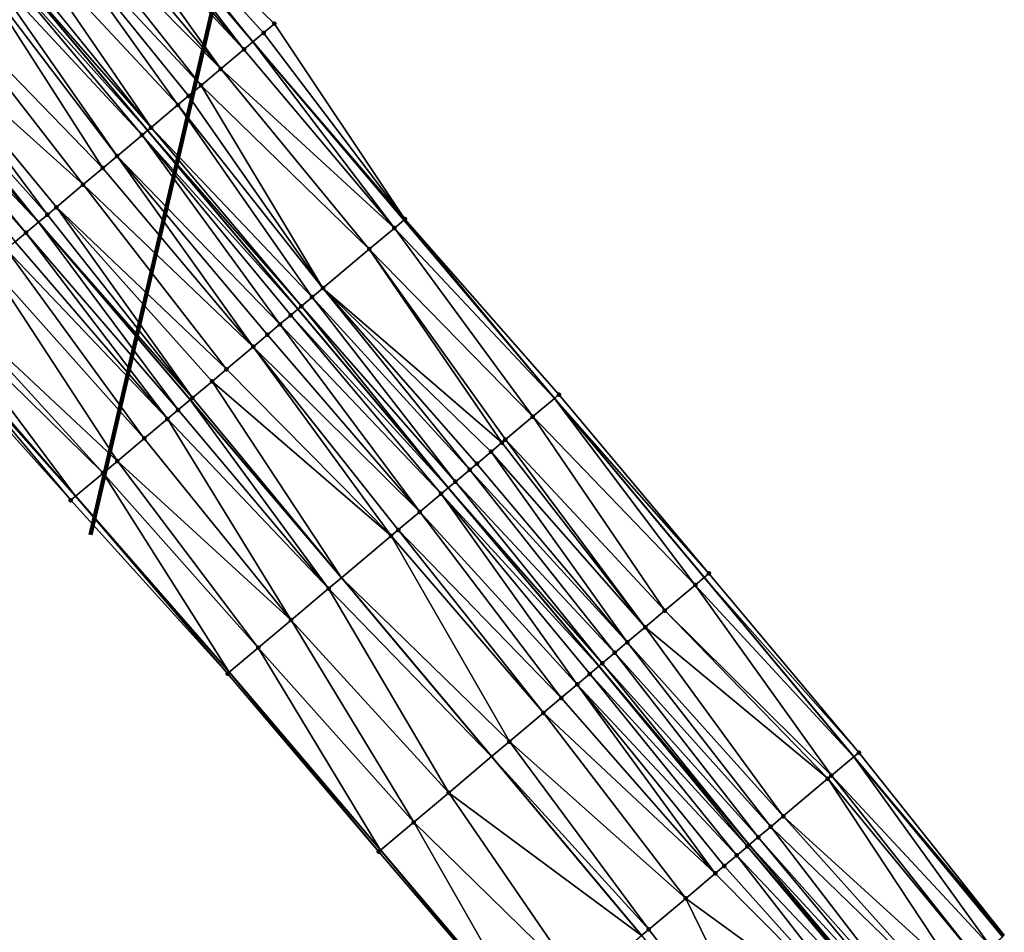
# Model space of a CAD drawing. Header units: feet. Extents: x 2004186 to 2014793, y 836912 to 864902.
# Tile 437 of 656: x 2008484 to 2008568, y 850624 to 850702. Entities that reach past the tile are written whole.
import ezdxf

# ---------------------------------------------------------------- set-up
doc = ezdxf.new("R2010")
doc.units = ezdxf.units.FT
doc.header["$LTSCALE"] = 100
doc.header["$MEASUREMENT"] = 0
for name, color, linetype, lineweight in [('EP_Travel Lane', 5, 'Continuous', 40), ('GPL_Skip Line', 2, 'Continuous', 40), ('Notes', 4, 'Continuous', 0), ('Road Shots', 4, 'Continuous', 200), ('Road X-Section', 30, 'Continuous', 13)]:
    doc.layers.add(name, color=color, linetype=linetype, lineweight=lineweight)
doc.layers.add('I-77 SB_MM21-27-Surface-Border', color=7, linetype='Continuous')
doc.layers.add('I-77 SB_MM21-27-Surface-TIN', color=7, linetype='Continuous')

msp = doc.modelspace()

# ---------------------------------------------------------------- linework, layer by layer
at = {"layer": 'EP_Travel Lane'}
for points in [[(2008568.118986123, 850623.7348410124, 429.1415845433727), (2008555.294258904, 850639.0818062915, 429.2037118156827), (2008542.469565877, 850654.4287306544, 429.2802921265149), (2008529.644889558, 850669.7756350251, 429.3639603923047), (2008516.753164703, 850685.055972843, 429.4279458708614), (2008503.828511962, 850700.3188224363, 429.4788442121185), (2008490.903844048, 850715.5816899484, 429.521387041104), (2008477.979187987, 850730.8445434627, 429.5704677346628), (2008473.453673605, 850736.190181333, 429.6158639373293), (2008465.086452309, 850746.137184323, 429.6567530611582), (2008452.212257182, 850761.4421049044, 429.7890533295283), (2008439.338012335, 850776.7470845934, 429.9015723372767), (2008426.463593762, 850792.0522708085, 429.9449646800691), (2008413.589155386, 850807.3574805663, 429.9805271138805), (2008400.714743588, 850822.6626587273, 430.0266444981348), (2008387.84048668, 850837.9676527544, 430.1343618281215), (2008374.966166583, 850853.2727219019, 430.2169492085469), (2008362.094942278, 850868.5743396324, 430.3061332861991), (2008349.220727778, 850883.879586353, 430.3722083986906), (2008336.346591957, 850899.1847395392, 430.4671783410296), (2008323.472519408, 850914.4898175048, 430.5854128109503), (2008310.598384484, 850929.7949696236, 430.6807183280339)], [(2008527.697784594, 850615.8294340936, 428.97344328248), (2008514.753793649, 850631.0755985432, 429.0991337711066), (2008501.809581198, 850646.3220238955, 429.131915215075), (2008488.632730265, 850661.3927409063, 429.1752030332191), (2008475.369676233, 850676.3709451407, 429.190805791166), (2008462.106707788, 850691.3490527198, 429.2525368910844), (2008448.843834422, 850706.3270529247, 429.3657356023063), (2008444.203606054, 850711.5673458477, 429.394913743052)]]:
    msp.add_polyline3d(points, dxfattribs=at)
at = {"layer": 'GPL_Skip Line'}
for points in [[(2008559.222522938, 850616.2376480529, 429.309631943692), (2008546.335201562, 850631.5319010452, 429.3652963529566), (2008533.447902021, 850646.8261281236, 429.4301563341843), (2008520.560592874, 850662.1203666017, 429.4909709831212), (2008507.680393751, 850677.4203721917, 429.5933693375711), (2008494.802766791, 850692.7230310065, 429.5796667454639), (2008481.925319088, 850708.025476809, 429.6657487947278), (2008469.047878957, 850723.3279136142, 429.7560456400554), (2008464.539636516, 850728.6850811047, 429.7884022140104), (2008456.168581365, 850738.628806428, 429.8391217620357), (2008443.288512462, 850753.9286539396, 429.9965433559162), (2008430.408320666, 850769.228647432, 430.1051054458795), (2008417.527927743, 850784.5288798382, 430.1337043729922), (2008404.647548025, 850799.8290965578, 430.1675532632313), (2008391.767224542, 850815.1292464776, 430.2237599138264), (2008378.886953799, 850830.429333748, 430.3009351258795), (2008366.006698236, 850845.7294029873, 430.3841450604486), (2008353.131042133, 850861.0333499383, 430.4661704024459), (2008340.256818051, 850876.3386080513, 430.5287249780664), (2008327.38275673, 850891.6436726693, 430.6510746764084), (2008314.508658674, 850906.948780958, 430.7599288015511), (2008301.634466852, 850922.2540007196, 430.8343349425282), (2008288.760262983, 850937.5592348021, 430.9043157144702)], [(2008537.109924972, 850623.7591849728, 429.2130832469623), (2008524.264419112, 850639.0886550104, 429.2724444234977), (2008511.418972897, 850654.4180538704, 429.3569865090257), (2008498.460989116, 850669.662586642, 429.4265368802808), (2008485.462920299, 850684.863777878, 429.4436608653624), (2008472.464926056, 850700.0648818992, 429.5018504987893), (2008459.466996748, 850715.2659099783, 429.5958897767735), (2008454.918006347, 850720.5859366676, 429.6400841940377)]]:
    msp.add_polyline3d(points, dxfattribs=at)
at = {"layer": 'I-77 SB_MM21-27-Surface-Border', "color": 3, "linetype": 'ByBlock', "lineweight": -2}
for points in [[(2008313.265456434, 850932.0397088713, 430.4462198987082), (2008325.680614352, 850916.3481111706, 430.4180374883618), (2008337.942627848, 850900.5278790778, 430.3563393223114), (2008351.581735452, 850885.8667898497, 430.1532137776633), (2008364.149939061, 850870.3039439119, 430.1222538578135), (2008377.327920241, 850855.2619752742, 430.015648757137), (2008389.749330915, 850839.5753036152, 429.9965065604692), (2008402.629557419, 850824.2752688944, 429.9017488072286), (2008415.509854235, 850808.9751506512, 429.8349345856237), (2008428.84914825, 850794.0614539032, 429.7645857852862), (2008441.270611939, 850778.3747192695, 429.7665534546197), (2008453.844923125, 850762.8169718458, 429.7070570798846), (2008467.183865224, 850747.9036931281, 429.4968168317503), (2008475.55493039, 850737.959955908, 429.4500846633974), (2008479.759126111, 850732.3428559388, 429.4488684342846), (2008491.259615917, 850715.881105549, 429.5149833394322), (2008505.667329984, 850701.8664038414, 429.4340807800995), (2008516.843473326, 850685.1319749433, 429.4266296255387), (2008530.043520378, 850670.1115403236, 429.3620999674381), (2008542.884883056, 850654.7786933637, 429.2790402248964), (2008555.722484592, 850639.4426681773, 429.1978654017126), (2008568.178277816, 850623.78480283, 429.1413460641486)], [(2008527.59071015, 850615.7392246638, 428.9704999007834), (2008514.600691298, 850630.946596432, 429.0979360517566), (2008501.664380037, 850646.1996936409, 429.1277883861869), (2008488.226903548, 850661.0512531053, 429.1677871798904), (2008474.878458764, 850675.9575898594, 429.1857798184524), (2008461.798098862, 850691.0893898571, 429.2414532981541), (2008448.780580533, 850706.2738255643, 429.3650213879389), (2008444.182241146, 850711.5493623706, 429.3944395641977), (2008436.583452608, 850722.1429721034, 429.4927287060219), (2008425.998481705, 850739.3747940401, 429.6771073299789), (2008416.484405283, 850757.5083837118, 429.8139452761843), (2008405.593145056, 850774.4829372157, 429.8849395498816), (2008392.55973734, 850789.6543811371, 429.9084286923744), (2008379.679431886, 850804.9545096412, 429.9717970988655), (2008366.95222463, 850820.3833275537, 430.0734191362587), (2008354.225158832, 850835.8119774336, 430.2312749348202), (2008342.110780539, 850851.7643783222, 430.3087367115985), (2008330.001785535, 850867.7133945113, 430.3576592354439), (2008317.145100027, 850883.033301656, 430.4390062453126), (2008303.488193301, 850897.6800516, 430.5276311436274), (2008290.613956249, 850912.9853251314, 430.585426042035), (2008277.739760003, 850928.2905501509, 430.6582145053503)]]:
    msp.add_polyline3d(points, dxfattribs=at)
at = {"layer": 'I-77 SB_MM21-27-Surface-TIN', "color": 128, "linetype": 'ByBlock', "lineweight": -2}
for points in [[(2008490.188457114, 850714.9796518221, 429.526725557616), (2008503.066004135, 850699.6770879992, 429.4959021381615), (2008490.903844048, 850715.5816899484, 429.521387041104)], [(2008490.953575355, 850715.6235416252, 429.5210159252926), (2008490.903844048, 850715.5816899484, 429.521387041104), (2008503.828511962, 850700.3188224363, 429.4788442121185)], [(2008503.066004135, 850699.6770879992, 429.4959021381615), (2008503.828511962, 850700.3188224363, 429.4788442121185), (2008490.903844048, 850715.5816899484, 429.521387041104)], [(2008491.259615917, 850715.881105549, 429.5149833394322), (2008490.953575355, 850715.6235416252, 429.5210159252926), (2008503.828511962, 850700.3188224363, 429.4788442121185)], [(2008491.259615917, 850715.881105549, 429.5149833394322), (2008503.828511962, 850700.3188224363, 429.4788442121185), (2008504.749219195, 850701.0936991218, 429.4582472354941)], [(2008491.259615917, 850715.881105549, 429.5149833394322), (2008504.749219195, 850701.0936991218, 429.4582472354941), (2008505.667329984, 850701.8664038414, 429.4340807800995)], [(2008490.188457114, 850714.9796518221, 429.526725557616), (2008489.423353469, 850714.3357446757, 429.5405596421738), (2008503.066004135, 850699.6770879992, 429.4959021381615)], [(2008489.423353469, 850714.3357446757, 429.5405596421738), (2008488.199183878, 850713.3054977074, 429.5606020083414), (2008501.076724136, 850698.0029419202, 429.5260209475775)], [(2008489.423353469, 850714.3357446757, 429.5405596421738), (2008501.076724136, 850698.0029419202, 429.5260209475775), (2008503.066004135, 850699.6770879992, 429.4959021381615)], [(2008488.199183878, 850713.3054977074, 429.5606020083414), (2008486.975026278, 850712.2752364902, 429.5873193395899), (2008501.076724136, 850698.0029419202, 429.5260209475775)], [(2008486.975026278, 850712.2752364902, 429.5873193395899), (2008485.75085399, 850711.2449927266, 429.6058605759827), (2008499.393477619, 850696.5863681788, 429.5461647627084)], [(2008486.975026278, 850712.2752364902, 429.5873193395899), (2008499.393477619, 850696.5863681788, 429.5461647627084), (2008501.076724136, 850698.0029419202, 429.5260209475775)], [(2008485.75085399, 850711.2449927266, 429.6058605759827), (2008483.761565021, 850709.5708573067, 429.6309794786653), (2008497.404169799, 850694.9122551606, 429.5607963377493)], [(2008485.75085399, 850711.2449927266, 429.6058605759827), (2008498.322310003, 850695.6849249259, 429.5530040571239), (2008499.393477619, 850696.5863681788, 429.5461647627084)], [(2008485.75085399, 850711.2449927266, 429.6058605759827), (2008497.404169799, 850694.9122551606, 429.5607963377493), (2008498.322310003, 850695.6849249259, 429.5530040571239)], [(2008495.108817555, 850692.9805828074, 429.5793119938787), (2008483.761565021, 850709.5708573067, 429.6309794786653), (2008482.537404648, 850708.5405993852, 429.6561529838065)], [(2008497.404169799, 850694.9122551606, 429.5607963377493), (2008483.761565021, 850709.5708573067, 429.6309794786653), (2008495.108817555, 850692.9805828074, 429.5793119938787)], [(2008481.466244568, 850707.6391471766, 429.667183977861), (2008494.802766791, 850692.7230310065, 429.5796667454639), (2008481.925319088, 850708.025476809, 429.6657487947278)], [(2008495.108817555, 850692.9805828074, 429.5793119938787), (2008482.537404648, 850708.5405993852, 429.6561529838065), (2008481.925319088, 850708.025476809, 429.6657487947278)], [(2008495.108817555, 850692.9805828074, 429.5793119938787), (2008481.925319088, 850708.025476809, 429.6657487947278), (2008494.802766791, 850692.7230310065, 429.5796667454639)], [(2008494.343690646, 850692.3367033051, 429.5801988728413), (2008481.466244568, 850707.6391471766, 429.667183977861), (2008480.701108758, 850706.995278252, 429.6631130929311)], [(2008494.343690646, 850692.3367033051, 429.5801988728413), (2008494.802766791, 850692.7230310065, 429.5796667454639), (2008481.466244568, 850707.6391471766, 429.667183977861)], [(2008490.977064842, 850689.503713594, 429.5465787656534), (2008480.088991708, 850706.4801930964, 429.6551794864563), (2008477.028360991, 850703.9048213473, 429.5902016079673)], [(2008492.2012999, 850690.5338827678, 429.5629748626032), (2008480.701108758, 850706.995278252, 429.6631130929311), (2008480.088991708, 850706.4801930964, 429.6551794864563)], [(2008492.2012999, 850690.5338827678, 429.5629748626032), (2008480.088991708, 850706.4801930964, 429.6551794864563), (2008490.977064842, 850689.503713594, 429.5465787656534)], [(2008494.343690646, 850692.3367033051, 429.5801988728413), (2008480.701108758, 850706.995278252, 429.6631130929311), (2008492.2012999, 850690.5338827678, 429.5629748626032)], [(2008489.293728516, 850688.0872465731, 429.5167298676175), (2008477.028360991, 850703.9048213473, 429.5902016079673), (2008474.273802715, 850701.5869756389, 429.5369372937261)], [(2008490.977064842, 850689.503713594, 429.5465787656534), (2008477.028360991, 850703.9048213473, 429.5902016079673), (2008489.293728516, 850688.0872465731, 429.5167298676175)], [(2008486.233095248, 850685.5118778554, 429.4503420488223), (2008474.273802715, 850701.5869756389, 429.5369372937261), (2008472.896519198, 850700.4280579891, 429.507867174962)], [(2008489.293728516, 850688.0872465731, 429.5167298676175), (2008474.273802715, 850701.5869756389, 429.5369372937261), (2008486.998245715, 850686.1557293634, 429.4625690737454)], [(2008486.998245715, 850686.1557293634, 429.4625690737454), (2008474.273802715, 850701.5869756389, 429.5369372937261), (2008486.233095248, 850685.5118778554, 429.4503420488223)], [(2008516.843473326, 850685.1319749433, 429.4266296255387), (2008505.667329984, 850701.8664038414, 429.4340807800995), (2008504.749219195, 850701.0936991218, 429.4582472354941)], [(2008472.896519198, 850700.4280579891, 429.507867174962), (2008472.464926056, 850700.0648818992, 429.5018504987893), (2008485.462920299, 850684.863777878, 429.4436608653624)], [(2008486.233095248, 850685.5118778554, 429.4503420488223), (2008472.896519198, 850700.4280579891, 429.507867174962), (2008485.462920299, 850684.863777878, 429.4436608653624)], [(2008516.843473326, 850685.1319749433, 429.4266296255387), (2008504.749219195, 850701.0936991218, 429.4582472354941), (2008503.828511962, 850700.3188224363, 429.4788442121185)], [(2008472.437430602, 850700.0417450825, 429.5014671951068), (2008471.672302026, 850699.3978675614, 429.5014233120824), (2008485.462920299, 850684.863777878, 429.4436608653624)], [(2008472.437430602, 850700.0417450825, 429.5014671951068), (2008485.462920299, 850684.863777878, 429.4436608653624), (2008472.464926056, 850700.0648818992, 429.5018504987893)], [(2008503.066004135, 850699.6770879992, 429.4959021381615), (2008501.076724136, 850698.0029419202, 429.5260209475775), (2008515.94350555, 850684.374578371, 429.4397466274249)], [(2008503.066004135, 850699.6770879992, 429.4959021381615), (2008515.94350555, 850684.374578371, 429.4397466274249), (2008503.828511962, 850700.3188224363, 429.4788442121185)], [(2008515.94350555, 850684.374578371, 429.4397466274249), (2008516.753164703, 850685.055972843, 429.4279458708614), (2008503.828511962, 850700.3188224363, 429.4788442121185)], [(2008516.843473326, 850685.1319749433, 429.4266296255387), (2008503.828511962, 850700.3188224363, 429.4788442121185), (2008516.753164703, 850685.055972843, 429.4279458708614)], [(2008471.672302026, 850699.3978675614, 429.5014233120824), (2008471.21321574, 850699.0115519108, 429.4963088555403), (2008484.396758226, 850683.9666055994, 429.4344120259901)], [(2008471.21321574, 850699.0115519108, 429.4963088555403), (2008483.478583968, 850683.193976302, 429.4232473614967), (2008484.396758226, 850683.9666055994, 429.4344120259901)], [(2008471.672302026, 850699.3978675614, 429.5014233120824), (2008484.396758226, 850683.9666055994, 429.4344120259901), (2008485.462920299, 850684.863777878, 429.4436608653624)], [(2008501.076724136, 850698.0029419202, 429.5260209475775), (2008499.393477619, 850696.5863681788, 429.5461647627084), (2008513.801223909, 850682.5716281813, 429.4832506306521)], [(2008501.076724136, 850698.0029419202, 429.5260209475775), (2008513.801223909, 850682.5716281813, 429.4832506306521), (2008515.94350555, 850684.374578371, 429.4397466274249)], [(2008499.393477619, 850696.5863681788, 429.5461647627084), (2008498.322310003, 850695.6849249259, 429.5530040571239), (2008509.822713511, 850679.2232770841, 429.5710848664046)], [(2008499.393477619, 850696.5863681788, 429.5461647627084), (2008509.822713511, 850679.2232770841, 429.5710848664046), (2008513.801223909, 850682.5716281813, 429.4832506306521)], [(2008498.322310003, 850695.6849249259, 429.5530040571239), (2008497.404169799, 850694.9122551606, 429.5607963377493), (2008509.822713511, 850679.2232770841, 429.5710848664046)], [(2008497.404169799, 850694.9122551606, 429.5607963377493), (2008495.108817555, 850692.9805828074, 429.5793119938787), (2008508.904586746, 850678.4505913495, 429.5863548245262)], [(2008497.404169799, 850694.9122551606, 429.5607963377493), (2008508.904586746, 850678.4505913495, 429.5863548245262), (2008509.822713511, 850679.2232770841, 429.5710848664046)], [(2008495.108817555, 850692.9805828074, 429.5793119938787), (2008494.802766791, 850692.7230310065, 429.5796667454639), (2008507.986445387, 850677.6779229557, 429.5935015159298)], [(2008495.108817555, 850692.9805828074, 429.5793119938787), (2008507.986445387, 850677.6779229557, 429.5935015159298), (2008508.904586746, 850678.4505913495, 429.5863548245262)], [(2008494.343690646, 850692.3367033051, 429.5801988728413), (2008492.2012999, 850690.5338827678, 429.5629748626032), (2008506.150124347, 850676.1326317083, 429.5864618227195)], [(2008494.343690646, 850692.3367033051, 429.5801988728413), (2008507.680393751, 850677.4203721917, 429.5933693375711), (2008494.802766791, 850692.7230310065, 429.5796667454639)], [(2008494.343690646, 850692.3367033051, 429.5801988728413), (2008507.068290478, 850676.9052706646, 429.5931049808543), (2008507.680393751, 850677.4203721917, 429.5933693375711)], [(2008494.343690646, 850692.3367033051, 429.5801988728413), (2008506.150124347, 850676.1326317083, 429.5864618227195), (2008507.068290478, 850676.9052706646, 429.5931049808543)], [(2008507.986445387, 850677.6779229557, 429.5935015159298), (2008494.802766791, 850692.7230310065, 429.5796667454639), (2008507.680393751, 850677.4203721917, 429.5933693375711)], [(2008492.2012999, 850690.5338827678, 429.5629748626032), (2008490.977064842, 850689.503713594, 429.5465787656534), (2008503.854667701, 850674.2010834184, 429.546852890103)], [(2008492.2012999, 850690.5338827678, 429.5629748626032), (2008505.07891713, 850675.2312355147, 429.5712528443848), (2008506.150124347, 850676.1326317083, 429.5864618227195)], [(2008492.2012999, 850690.5338827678, 429.5629748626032), (2008503.854667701, 850674.2010834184, 429.546852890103), (2008505.07891713, 850675.2312355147, 429.5712528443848)], [(2008490.977064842, 850689.503713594, 429.5465787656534), (2008489.293728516, 850688.0872465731, 429.5167298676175), (2008503.854667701, 850674.2010834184, 429.546852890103)], [(2008489.293728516, 850688.0872465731, 429.5167298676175), (2008486.998245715, 850686.1557293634, 429.4625690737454), (2008501.55917208, 850672.269581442, 429.485548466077)], [(2008489.293728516, 850688.0872465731, 429.5167298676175), (2008501.55917208, 850672.269581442, 429.485548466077), (2008503.854667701, 850674.2010834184, 429.546852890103)], [(2008486.998245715, 850686.1557293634, 429.4625690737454), (2008486.233095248, 850685.5118778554, 429.4503420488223), (2008498.651583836, 850669.8229652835, 429.4299078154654)], [(2008486.998245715, 850686.1557293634, 429.4625690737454), (2008500.334917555, 850671.2394354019, 429.4583114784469), (2008501.55917208, 850672.269581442, 429.485548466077)], [(2008486.998245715, 850686.1557293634, 429.4625690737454), (2008498.651583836, 850669.8229652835, 429.4299078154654), (2008500.334917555, 850671.2394354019, 429.4583114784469)], [(2008486.233095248, 850685.5118778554, 429.4503420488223), (2008485.462920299, 850684.863777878, 429.4436608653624), (2008498.651583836, 850669.8229652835, 429.4299078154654)], [(2008497.427339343, 850668.7928073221, 429.4082553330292), (2008485.462920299, 850684.863777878, 429.4436608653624), (2008484.396758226, 850683.9666055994, 429.4344120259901)], [(2008497.427339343, 850668.7928073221, 429.4082553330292), (2008498.460989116, 850669.662586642, 429.4265368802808), (2008485.462920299, 850684.863777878, 429.4436608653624)], [(2008498.651583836, 850669.8229652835, 429.4299078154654), (2008485.462920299, 850684.863777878, 429.4436608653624), (2008498.460989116, 850669.662586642, 429.4265368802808)], [(2008527.793608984, 850668.2156579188, 429.3726003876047), (2008515.94350555, 850684.374578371, 429.4397466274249), (2008513.801223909, 850682.5716281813, 429.4832506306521)], [(2008515.94350555, 850684.374578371, 429.4397466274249), (2008529.644889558, 850669.7756350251, 429.3639603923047), (2008516.753164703, 850685.055972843, 429.4279458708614)], [(2008527.793608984, 850668.2156579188, 429.3726003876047), (2008529.644889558, 850669.7756350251, 429.3639603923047), (2008515.94350555, 850684.374578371, 429.4397466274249)], [(2008516.843473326, 850685.1319749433, 429.4266296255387), (2008516.753164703, 850685.055972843, 429.4279458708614), (2008529.644889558, 850669.7756350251, 429.3639603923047)], [(2008516.843473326, 850685.1319749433, 429.4266296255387), (2008529.644889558, 850669.7756350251, 429.3639603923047), (2008530.043520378, 850670.1115403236, 429.3620999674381)], [(2008496.509143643, 850668.0202035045, 429.3851515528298), (2008484.396758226, 850683.9666055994, 429.4344120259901), (2008483.478583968, 850683.193976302, 429.4232473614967)], [(2008497.427339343, 850668.7928073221, 429.4082553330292), (2008484.396758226, 850683.9666055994, 429.4344120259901), (2008496.509143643, 850668.0202035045, 429.3851515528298)], [(2008496.509143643, 850668.0202035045, 429.3851515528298), (2008483.478583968, 850683.193976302, 429.4232473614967), (2008482.713425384, 850682.5501344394, 429.4065020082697)], [(2008494.519697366, 850666.3462550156, 429.3227033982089), (2008482.713425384, 850682.5501344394, 429.4065020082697), (2008481.183086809, 850681.2624761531, 429.3610944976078)], [(2008496.509143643, 850668.0202035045, 429.3851515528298), (2008482.713425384, 850682.5501344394, 429.4065020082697), (2008494.519697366, 850666.3462550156, 429.3227033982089)], [(2008513.801223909, 850682.5716281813, 429.4832506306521), (2008509.822713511, 850679.2232770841, 429.5710848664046), (2008525.14881735, 850665.9866563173, 429.4626188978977)], [(2008527.793608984, 850668.2156579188, 429.3726003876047), (2008513.801223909, 850682.5716281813, 429.4832506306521), (2008525.454686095, 850666.2444242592, 429.4553016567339)], [(2008513.801223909, 850682.5716281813, 429.4832506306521), (2008525.14881735, 850665.9866563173, 429.4626188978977), (2008525.454686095, 850666.2444242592, 429.4553016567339)], [(2008492.224184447, 850664.4147735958, 429.2517693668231), (2008481.183086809, 850681.2624761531, 429.3610944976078), (2008477.510287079, 850678.1720809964, 429.2592695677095)], [(2008494.519697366, 850666.3462550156, 429.3227033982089), (2008481.183086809, 850681.2624761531, 429.3610944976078), (2008492.224184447, 850664.4147735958, 429.2517693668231)], [(2008508.904586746, 850678.4505913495, 429.5863548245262), (2008507.986445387, 850677.6779229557, 429.5935015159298), (2008521.172379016, 850662.6358447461, 429.4968252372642)], [(2008509.822713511, 850679.2232770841, 429.5710848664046), (2008508.904586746, 850678.4505913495, 429.5863548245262), (2008522.395932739, 850663.6668230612, 429.5007176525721)], [(2008508.904586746, 850678.4505913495, 429.5863548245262), (2008521.172379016, 850662.6358447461, 429.4968252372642), (2008522.395932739, 850663.6668230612, 429.5007176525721)], [(2008509.822713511, 850679.2232770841, 429.5710848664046), (2008524.23120295, 850665.2133621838, 429.4811314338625), (2008525.14881735, 850665.9866563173, 429.4626188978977)], [(2008509.822713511, 850679.2232770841, 429.5710848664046), (2008523.007701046, 850664.1823223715, 429.4990611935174), (2008524.23120295, 850665.2133621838, 429.4811314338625)], [(2008509.822713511, 850679.2232770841, 429.5710848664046), (2008522.395932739, 850663.6668230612, 429.5007176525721), (2008523.007701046, 850664.1823223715, 429.4990611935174)], [(2008490.999919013, 850663.384640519, 429.2184597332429), (2008477.510287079, 850678.1720809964, 429.2592695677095), (2008476.653543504, 850677.4511829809, 429.2383428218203)], [(2008492.224184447, 850664.4147735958, 429.2517693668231), (2008477.510287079, 850678.1720809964, 429.2592695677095), (2008490.999919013, 850663.384640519, 429.2184597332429)], [(2008507.986445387, 850677.6779229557, 429.5935015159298), (2008507.680393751, 850677.4203721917, 429.5933693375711), (2008520.560592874, 850662.1203666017, 429.4909709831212)], [(2008507.986445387, 850677.6779229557, 429.5935015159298), (2008520.560592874, 850662.1203666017, 429.4909709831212), (2008521.172379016, 850662.6358447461, 429.4968252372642)], [(2008476.653543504, 850677.4511829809, 429.2383428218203), (2008475.539802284, 850676.5141047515, 429.1925464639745), (2008488.632730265, 850661.3927409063, 429.1752030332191)], [(2008490.999919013, 850663.384640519, 429.2184597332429), (2008476.653543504, 850677.4511829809, 429.2383428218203), (2008488.632730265, 850661.3927409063, 429.1752030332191)], [(2008507.068290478, 850676.9052706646, 429.5931049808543), (2008506.150124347, 850676.1326317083, 429.5864618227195), (2008519.948806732, 850661.6048884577, 429.4851167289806)], [(2008507.068290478, 850676.9052706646, 429.5931049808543), (2008520.560592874, 850662.1203666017, 429.4909709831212), (2008507.680393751, 850677.4203721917, 429.5933693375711)], [(2008507.068290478, 850676.9052706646, 429.5931049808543), (2008519.948806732, 850661.6048884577, 429.4851167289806), (2008520.560592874, 850662.1203666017, 429.4909709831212)], [(2008488.226903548, 850661.0512531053, 429.1677871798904), (2008475.369676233, 850676.3709451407, 429.190805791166), (2008474.878458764, 850675.9575898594, 429.1857798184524)], [(2008475.539802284, 850676.5141047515, 429.1925464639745), (2008475.369676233, 850676.3709451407, 429.190805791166), (2008488.632730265, 850661.3927409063, 429.1752030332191)], [(2008488.226903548, 850661.0512531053, 429.1677871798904), (2008488.632730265, 850661.3927409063, 429.1752030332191), (2008475.369676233, 850676.3709451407, 429.190805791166)], [(2008506.150124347, 850676.1326317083, 429.5864618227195), (2008505.07891713, 850675.2312355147, 429.5712528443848), (2008518.113463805, 850660.0584356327, 429.4740803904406)], [(2008506.150124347, 850676.1326317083, 429.5864618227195), (2008518.113463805, 850660.0584356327, 429.4740803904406), (2008519.948806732, 850661.6048884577, 429.4851167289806)], [(2008505.07891713, 850675.2312355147, 429.5712528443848), (2008503.854667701, 850674.2010834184, 429.546852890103), (2008518.113463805, 850660.0584356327, 429.4740803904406)], [(2008503.854667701, 850674.2010834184, 429.546852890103), (2008501.55917208, 850672.269581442, 429.485548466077), (2008515.666302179, 850657.9965432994, 429.4434799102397)], [(2008503.854667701, 850674.2010834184, 429.546852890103), (2008516.278104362, 850658.5120024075, 429.4560891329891), (2008518.113463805, 850660.0584356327, 429.4740803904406)], [(2008503.854667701, 850674.2010834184, 429.546852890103), (2008515.666302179, 850657.9965432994, 429.4434799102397), (2008516.278104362, 850658.5120024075, 429.4560891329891)], [(2008501.55917208, 850672.269581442, 429.485548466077), (2008500.334917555, 850671.2394354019, 429.4583114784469), (2008515.666302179, 850657.9965432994, 429.4434799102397)], [(2008500.334917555, 850671.2394354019, 429.4583114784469), (2008498.651583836, 850669.8229652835, 429.4299078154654), (2008511.418972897, 850654.4180538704, 429.3569865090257)], [(2008500.334917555, 850671.2394354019, 429.4583114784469), (2008511.418972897, 850654.4180538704, 429.3569865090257), (2008515.666302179, 850657.9965432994, 429.4434799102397)], [(2008530.043520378, 850670.1115403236, 429.3620999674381), (2008529.644889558, 850669.7756350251, 429.3639603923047), (2008542.884883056, 850654.7786933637, 429.2790402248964)], [(2008497.427339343, 850668.7928073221, 429.4082553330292), (2008510.31303621, 850653.4862723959, 429.3344650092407), (2008498.460989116, 850669.662586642, 429.4265368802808)], [(2008498.651583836, 850669.8229652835, 429.4299078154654), (2008498.460989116, 850669.662586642, 429.4265368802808), (2008511.418972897, 850654.4180538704, 429.3569865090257)], [(2008510.31303621, 850653.4862723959, 429.3344650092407), (2008511.418972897, 850654.4180538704, 429.3569865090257), (2008498.460989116, 850669.662586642, 429.4265368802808)], [(2008527.793608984, 850668.2156579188, 429.3726003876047), (2008541.706476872, 850653.7857216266, 429.2825923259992), (2008529.644889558, 850669.7756350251, 429.3639603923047)], [(2008542.884883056, 850654.7786933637, 429.2790402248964), (2008529.644889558, 850669.7756350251, 429.3639603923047), (2008542.469565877, 850654.4287306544, 429.2802921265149)], [(2008541.706476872, 850653.7857216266, 429.2825923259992), (2008542.469565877, 850654.4287306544, 429.2802921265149), (2008529.644889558, 850669.7756350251, 429.3639603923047)], [(2008497.427339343, 850668.7928073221, 429.4082553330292), (2008496.509143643, 850668.0202035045, 429.3851515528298), (2008510.31303621, 850653.4862723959, 429.3344650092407)], [(2008496.509143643, 850668.0202035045, 429.3851515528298), (2008494.519697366, 850666.3462550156, 429.3227033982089), (2008507.101059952, 850650.7801296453, 429.2620331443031)], [(2008496.509143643, 850668.0202035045, 429.3851515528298), (2008507.101059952, 850650.7801296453, 429.2620331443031), (2008510.31303621, 850653.4862723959, 429.3344650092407)], [(2008527.793608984, 850668.2156579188, 429.3726003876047), (2008525.454686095, 850666.2444242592, 429.4553016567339), (2008539.106603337, 850651.5946813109, 429.3493363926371)], [(2008527.793608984, 850668.2156579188, 429.3726003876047), (2008539.106603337, 850651.5946813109, 429.3493363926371), (2008541.706476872, 850653.7857216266, 429.2825923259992)], [(2008494.519697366, 850666.3462550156, 429.3227033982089), (2008492.224184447, 850664.4147735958, 429.2517693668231), (2008507.101059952, 850650.7801296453, 429.2620331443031)], [(2008525.14881735, 850665.9866563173, 429.4626188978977), (2008524.23120295, 850665.2133621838, 429.4811314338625), (2008537.424310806, 850650.1769747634, 429.3835030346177)], [(2008525.454686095, 850666.2444242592, 429.4553016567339), (2008525.14881735, 850665.9866563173, 429.4626188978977), (2008537.424310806, 850650.1769747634, 429.3835030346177)], [(2008525.454686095, 850666.2444242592, 429.4553016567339), (2008537.424310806, 850650.1769747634, 429.3835030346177), (2008539.106603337, 850651.5946813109, 429.3493363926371)], [(2008524.23120295, 850665.2133621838, 429.4811314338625), (2008523.007701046, 850664.1823223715, 429.4990611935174), (2008535.894945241, 850648.8881609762, 429.4108919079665)], [(2008524.23120295, 850665.2133621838, 429.4811314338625), (2008535.894945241, 850648.8881609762, 429.4108919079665), (2008537.424310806, 850650.1769747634, 429.3835030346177)], [(2008504.295372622, 850648.416273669, 429.2025650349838), (2008492.224184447, 850664.4147735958, 429.2517693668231), (2008490.999919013, 850663.384640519, 429.2184597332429)], [(2008504.295372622, 850648.416273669, 429.2025650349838), (2008507.101059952, 850650.7801296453, 429.2620331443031), (2008492.224184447, 850664.4147735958, 429.2517693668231)], [(2008523.007701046, 850664.1823223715, 429.4990611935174), (2008522.395932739, 850663.6668230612, 429.5007176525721), (2008535.894945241, 850648.8881609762, 429.4108919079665)], [(2008490.999919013, 850663.384640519, 429.2184597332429), (2008488.632730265, 850661.3927409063, 429.1752030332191), (2008501.809581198, 850646.3220238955, 429.131915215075)], [(2008504.295372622, 850648.416273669, 429.2025650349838), (2008490.999919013, 850663.384640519, 429.2184597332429), (2008501.809581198, 850646.3220238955, 429.131915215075)], [(2008522.395932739, 850663.6668230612, 429.5007176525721), (2008521.172379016, 850662.6358447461, 429.4968252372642), (2008534.824374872, 850647.9860085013, 429.4239692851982)], [(2008522.395932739, 850663.6668230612, 429.5007176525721), (2008534.824374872, 850647.9860085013, 429.4239692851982), (2008535.894945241, 850648.8881609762, 429.4108919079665)], [(2008521.172379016, 850662.6358447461, 429.4968252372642), (2008520.560592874, 850662.1203666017, 429.4909709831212), (2008533.753788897, 850647.0838745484, 429.4304742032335)], [(2008521.172379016, 850662.6358447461, 429.4968252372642), (2008533.753788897, 850647.0838745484, 429.4304742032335), (2008534.824374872, 850647.9860085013, 429.4239692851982)], [(2008519.948806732, 850661.6048884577, 429.4851167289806), (2008518.113463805, 850660.0584356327, 429.4740803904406), (2008531.612558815, 850645.2796756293, 429.4190039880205)], [(2008519.948806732, 850661.6048884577, 429.4851167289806), (2008533.447902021, 850646.8261281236, 429.4301563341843), (2008520.560592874, 850662.1203666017, 429.4909709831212)], [(2008519.948806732, 850661.6048884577, 429.4851167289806), (2008532.683184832, 850646.1817620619, 429.4293616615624), (2008533.447902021, 850646.8261281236, 429.4301563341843)], [(2008519.948806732, 850661.6048884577, 429.4851167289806), (2008531.612558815, 850645.2796756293, 429.4190039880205), (2008532.683184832, 850646.1817620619, 429.4293616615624)], [(2008533.753788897, 850647.0838745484, 429.4304742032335), (2008520.560592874, 850662.1203666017, 429.4909709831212), (2008533.447902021, 850646.8261281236, 429.4301563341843)], [(2008488.226903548, 850661.0512531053, 429.1677871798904), (2008501.664380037, 850646.1996936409, 429.1277883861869), (2008488.632730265, 850661.3927409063, 429.1752030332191)], [(2008501.664380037, 850646.1996936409, 429.1277883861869), (2008501.809581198, 850646.3220238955, 429.131915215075), (2008488.632730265, 850661.3927409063, 429.1752030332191)], [(2008518.113463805, 850660.0584356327, 429.4740803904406), (2008516.278104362, 850658.5120024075, 429.4560891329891), (2008530.236023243, 850644.1198696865, 429.3987779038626)], [(2008518.113463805, 850660.0584356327, 429.4740803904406), (2008530.236023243, 850644.1198696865, 429.3987779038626), (2008531.612558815, 850645.2796756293, 429.4190039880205)], [(2008516.278104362, 850658.5120024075, 429.4560891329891), (2008515.666302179, 850657.9965432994, 429.4434799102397), (2008528.706524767, 850642.8312136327, 429.3701954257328)], [(2008516.278104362, 850658.5120024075, 429.4560891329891), (2008528.706524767, 850642.8312136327, 429.3701954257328), (2008530.236023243, 850644.1198696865, 429.3987779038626)], [(2008515.666302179, 850657.9965432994, 429.4434799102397), (2008511.418972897, 850654.4180538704, 429.3569865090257), (2008525.800456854, 850640.3827918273, 429.3071250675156)], [(2008515.666302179, 850657.9965432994, 429.4434799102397), (2008525.800456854, 850640.3827918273, 429.3071250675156), (2008528.706524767, 850642.8312136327, 429.3701954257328)], [(2008510.31303621, 850653.4862723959, 429.3344650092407), (2008524.264419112, 850639.0886550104, 429.2724444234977), (2008511.418972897, 850654.4180538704, 429.3569865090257)], [(2008525.800456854, 850640.3827918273, 429.3071250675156), (2008511.418972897, 850654.4180538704, 429.3569865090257), (2008524.264419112, 850639.0886550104, 429.2724444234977)], [(2008541.706476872, 850653.7857216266, 429.2825923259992), (2008555.294258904, 850639.0818062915, 429.2037118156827), (2008542.469565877, 850654.4287306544, 429.2802921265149)], [(2008542.884883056, 850654.7786933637, 429.2790402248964), (2008542.469565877, 850654.4287306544, 429.2802921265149), (2008555.722484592, 850639.4426681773, 429.1978654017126)], [(2008555.722484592, 850639.4426681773, 429.1978654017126), (2008542.469565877, 850654.4287306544, 429.2802921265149), (2008555.294258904, 850639.0818062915, 429.2037118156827)], [(2008510.31303621, 850653.4862723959, 429.3344650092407), (2008507.101059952, 850650.7801296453, 429.2620331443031), (2008520.600113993, 850636.0014182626, 429.1897117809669)], [(2008510.31303621, 850653.4862723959, 429.3344650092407), (2008520.600113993, 850636.0014182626, 429.1897117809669), (2008524.264419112, 850639.0886550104, 429.2724444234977)], [(2008541.706476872, 850653.7857216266, 429.2825923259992), (2008539.106603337, 850651.5946813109, 429.3493363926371), (2008553.370260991, 850637.4604707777, 429.2299794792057)], [(2008541.706476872, 850653.7857216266, 429.2825923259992), (2008553.370260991, 850637.4604707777, 429.2299794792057), (2008555.294258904, 850639.0818062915, 429.2037118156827)], [(2008539.106603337, 850651.5946813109, 429.3493363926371), (2008537.424310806, 850650.1769747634, 429.3835030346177), (2008553.064389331, 850637.2027062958, 429.2360688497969)], [(2008539.106603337, 850651.5946813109, 429.3493363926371), (2008553.064389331, 850637.2027062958, 429.2360688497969), (2008553.370260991, 850637.4604707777, 429.2299794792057)], [(2008504.295372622, 850648.416273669, 429.2025650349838), (2008517.6000709, 850633.4738358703, 429.1214001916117), (2008507.101059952, 850650.7801296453, 429.2620331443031)], [(2008517.6000709, 850633.4738358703, 429.1214001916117), (2008520.600113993, 850636.0014182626, 429.1897117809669), (2008507.101059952, 850650.7801296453, 429.2620331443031)], [(2008537.424310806, 850650.1769747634, 429.3835030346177), (2008535.894945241, 850648.8881609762, 429.4108919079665), (2008549.241024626, 850633.9806134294, 429.3252588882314)], [(2008537.424310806, 850650.1769747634, 429.3835030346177), (2008549.241024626, 850633.9806134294, 429.3252588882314), (2008553.064389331, 850637.2027062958, 429.2360688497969)], [(2008504.295372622, 850648.416273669, 429.2025650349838), (2008501.809581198, 850646.3220238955, 429.131915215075), (2008514.753793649, 850631.0755985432, 429.0991337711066)], [(2008504.295372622, 850648.416273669, 429.2025650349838), (2008514.753793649, 850631.0755985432, 429.0991337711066), (2008517.6000709, 850633.4738358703, 429.1214001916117)], [(2008535.894945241, 850648.8881609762, 429.4108919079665), (2008534.824374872, 850647.9860085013, 429.4239692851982), (2008548.170472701, 850633.0784390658, 429.3461020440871)], [(2008535.894945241, 850648.8881609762, 429.4108919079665), (2008548.170472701, 850633.0784390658, 429.3461020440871), (2008549.241024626, 850633.9806134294, 429.3252588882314)], [(2008534.824374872, 850647.9860085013, 429.4239692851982), (2008533.753788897, 850647.0838745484, 429.4304742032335), (2008547.099905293, 850632.1762830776, 429.3604247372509)], [(2008534.824374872, 850647.9860085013, 429.4239692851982), (2008547.099905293, 850632.1762830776, 429.3604247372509), (2008548.170472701, 850633.0784390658, 429.3461020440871)], [(2008532.683184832, 850646.1817620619, 429.4293616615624), (2008546.182260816, 850631.4030246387, 429.3662706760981), (2008533.447902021, 850646.8261281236, 429.4301563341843)], [(2008533.753788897, 850647.0838745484, 429.4304742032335), (2008533.447902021, 850646.8261281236, 429.4301563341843), (2008546.335201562, 850631.5319010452, 429.3652963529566)], [(2008546.182260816, 850631.4030246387, 429.3662706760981), (2008546.335201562, 850631.5319010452, 429.3652963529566), (2008533.447902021, 850646.8261281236, 429.4301563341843)], [(2008533.753788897, 850647.0838745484, 429.4304742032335), (2008546.335201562, 850631.5319010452, 429.3652963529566), (2008547.099905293, 850632.1762830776, 429.3604247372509)], [(2008501.664380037, 850646.1996936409, 429.1277883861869), (2008514.600691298, 850630.946596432, 429.0979360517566), (2008501.809581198, 850646.3220238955, 429.131915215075)], [(2008514.600691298, 850630.946596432, 429.0979360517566), (2008514.753793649, 850631.0755985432, 429.0991337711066), (2008501.809581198, 850646.3220238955, 429.131915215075)], [(2008532.683184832, 850646.1817620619, 429.4293616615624), (2008531.612558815, 850645.2796756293, 429.4190039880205), (2008545.264600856, 850630.6297845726, 429.3655968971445)], [(2008532.683184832, 850646.1817620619, 429.4293616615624), (2008545.264600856, 850630.6297845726, 429.3655968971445), (2008546.182260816, 850631.4030246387, 429.3662706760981)], [(2008531.612558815, 850645.2796756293, 429.4190039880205), (2008530.236023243, 850644.1198696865, 429.3987779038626), (2008543.429239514, 850629.0833536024, 429.3468044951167)], [(2008531.612558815, 850645.2796756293, 429.4190039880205), (2008544.193980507, 850629.7276914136, 429.3576247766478), (2008545.264600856, 850630.6297845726, 429.3655968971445)], [(2008531.612558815, 850645.2796756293, 429.4190039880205), (2008543.429239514, 850629.0833536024, 429.3468044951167), (2008544.193980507, 850629.7276914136, 429.3576247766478)], [(2008530.236023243, 850644.1198696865, 429.3987779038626), (2008528.706524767, 850642.8312136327, 429.3701954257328), (2008543.429239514, 850629.0833536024, 429.3468044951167)], [(2008540.893612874, 850626.9470072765, 429.2977655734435), (2008528.706524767, 850642.8312136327, 429.3701954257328), (2008525.800456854, 850640.3827918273, 429.3071250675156)], [(2008540.893612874, 850626.9470072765, 429.2977655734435), (2008543.429239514, 850629.0833536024, 429.3468044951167), (2008528.706524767, 850642.8312136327, 429.3701954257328)], [(2008537.733590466, 850624.2846296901, 429.2279162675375), (2008525.800456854, 850640.3827918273, 429.3071250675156), (2008524.264419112, 850639.0886550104, 429.2724444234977)], [(2008540.893612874, 850626.9470072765, 429.2977655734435), (2008525.800456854, 850640.3827918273, 429.3071250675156), (2008537.733590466, 850624.2846296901, 429.2279162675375)], [(2008520.600113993, 850636.0014182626, 429.1897117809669), (2008537.109924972, 850623.7591849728, 429.2130832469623), (2008524.264419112, 850639.0886550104, 429.2724444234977)], [(2008537.733590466, 850624.2846296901, 429.2279162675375), (2008524.264419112, 850639.0886550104, 429.2724444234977), (2008537.109924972, 850623.7591849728, 429.2130832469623)], [(2008567.014021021, 850622.8037398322, 429.1477799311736), (2008555.294258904, 850639.0818062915, 429.2037118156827), (2008553.370260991, 850637.4604707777, 429.2299794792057)], [(2008555.722484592, 850639.4426681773, 429.1978654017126), (2008555.294258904, 850639.0818062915, 429.2037118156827), (2008568.178277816, 850623.78480283, 429.1413460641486)], [(2008568.178277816, 850623.78480283, 429.1413460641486), (2008555.294258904, 850639.0818062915, 429.2037118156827), (2008568.118986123, 850623.7348410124, 429.1415845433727)], [(2008568.03542369, 850623.6644269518, 429.1420530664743), (2008568.118986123, 850623.7348410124, 429.1415845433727), (2008555.294258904, 850639.0818062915, 429.2037118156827)], [(2008567.014021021, 850622.8037398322, 429.1477799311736), (2008568.03542369, 850623.6644269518, 429.1420530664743), (2008555.294258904, 850639.0818062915, 429.2037118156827)], [(2008564.170373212, 850620.4072724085, 429.2180055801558), (2008553.064389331, 850637.2027062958, 429.2360688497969), (2008549.241024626, 850633.9806134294, 429.3252588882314)], [(2008565.784706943, 850621.7677668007, 429.1731252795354), (2008553.370260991, 850637.4604707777, 429.2299794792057), (2008553.064389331, 850637.2027062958, 429.2360688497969)], [(2008564.170373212, 850620.4072724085, 429.2180055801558), (2008565.784706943, 850621.7677668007, 429.1731252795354), (2008553.064389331, 850637.2027062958, 429.2360688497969)], [(2008565.784706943, 850621.7677668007, 429.1731252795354), (2008567.014021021, 850622.8037398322, 429.1477799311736), (2008553.370260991, 850637.4604707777, 429.2299794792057)], [(2008517.6000709, 850633.4738358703, 429.1214001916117), (2008531.957732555, 850619.4184088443, 429.090545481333), (2008520.600113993, 850636.0014182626, 429.1897117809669)], [(2008531.957732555, 850619.4184088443, 429.090545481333), (2008537.109924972, 850623.7591849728, 429.2130832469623), (2008520.600113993, 850636.0014182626, 429.1897117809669)], [(2008562.607347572, 850619.0901737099, 429.229225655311), (2008549.241024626, 850633.9806134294, 429.3252588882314), (2008548.170472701, 850633.0784390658, 429.3461020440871)], [(2008562.607347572, 850619.0901737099, 429.229225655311), (2008564.170373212, 850620.4072724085, 429.2180055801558), (2008549.241024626, 850633.9806134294, 429.3252588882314)], [(2008517.6000709, 850633.4738358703, 429.1214001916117), (2008514.753793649, 850631.0755985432, 429.0991337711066), (2008527.697784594, 850615.8294340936, 428.97344328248)], [(2008517.6000709, 850633.4738358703, 429.1214001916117), (2008527.697784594, 850615.8294340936, 428.97344328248), (2008531.957732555, 850619.4184088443, 429.090545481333)], [(2008560.363523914, 850617.1992282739, 429.2797159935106), (2008548.170472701, 850633.0784390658, 429.3461020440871), (2008547.099905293, 850632.1762830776, 429.3604247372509)], [(2008560.363523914, 850617.1992282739, 429.2797159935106), (2008562.607347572, 850619.0901737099, 429.229225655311), (2008548.170472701, 850633.0784390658, 429.3461020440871)], [(2008559.884560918, 850616.7955471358, 429.2994083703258), (2008547.099905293, 850632.1762830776, 429.3604247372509), (2008546.335201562, 850631.5319010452, 429.3652963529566)], [(2008559.884560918, 850616.7955471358, 429.2994083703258), (2008560.363523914, 850617.1992282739, 429.2797159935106), (2008547.099905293, 850632.1762830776, 429.3604247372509)], [(2008559.024542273, 850616.0708098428, 429.3126892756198), (2008546.182260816, 850631.4030246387, 429.3662706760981), (2008545.264600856, 850630.6297845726, 429.3655968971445)], [(2008546.182260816, 850631.4030246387, 429.3662706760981), (2008559.222522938, 850616.2376480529, 429.309631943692), (2008546.335201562, 850631.5319010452, 429.3652963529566)], [(2008559.024542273, 850616.0708098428, 429.3126892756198), (2008559.222522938, 850616.2376480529, 429.309631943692), (2008546.182260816, 850631.4030246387, 429.3662706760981)], [(2008559.884560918, 850616.7955471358, 429.2994083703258), (2008546.335201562, 850631.5319010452, 429.3652963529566), (2008559.222522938, 850616.2376480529, 429.309631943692)], [(2008514.600691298, 850630.946596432, 429.0979360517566), (2008527.59071015, 850615.7392246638, 428.9704999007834), (2008514.753793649, 850631.0755985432, 429.0991337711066)], [(2008527.59071015, 850615.7392246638, 428.9704999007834), (2008527.697784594, 850615.8294340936, 428.97344328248), (2008514.753793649, 850631.0755985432, 429.0991337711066)], [(2008557.539153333, 850614.8192456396, 429.2998663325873), (2008545.264600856, 850630.6297845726, 429.3655968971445), (2008544.193980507, 850629.7276914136, 429.3576247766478)], [(2008559.024542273, 850616.0708098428, 429.3126892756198), (2008545.264600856, 850630.6297845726, 429.3655968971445), (2008557.539153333, 850614.8192456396, 429.2998663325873)], [(2008557.539153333, 850614.8192456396, 429.2998663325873), (2008544.193980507, 850629.7276914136, 429.3576247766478), (2008543.429239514, 850629.0833536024, 429.3468044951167)], [(2008540.893612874, 850626.9470072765, 429.2977655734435), (2008557.539153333, 850614.8192456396, 429.2998663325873), (2008543.429239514, 850629.0833536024, 429.3468044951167)], [(2008540.893612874, 850626.9470072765, 429.2977655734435), (2008537.733590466, 850624.2846296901, 429.2279162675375), (2008549.955387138, 850608.4297670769, 429.1352785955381)], [(2008540.893612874, 850626.9470072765, 429.2977655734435), (2008549.955387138, 850608.4297670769, 429.1352785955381), (2008557.539153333, 850614.8192456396, 429.2998663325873)], [(2008537.733590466, 850624.2846296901, 429.2279162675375), (2008537.109924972, 850623.7591849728, 429.2130832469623), (2008549.955387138, 850608.4297670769, 429.1352785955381)]]:
    msp.add_3dface(points, dxfattribs=at)
at = {"layer": 'Notes', "lineweight": 100}
msp.add_line((2008500.485580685, 850703.5675551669, 429.477967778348), (2008489.909767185, 850658.079229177, 429.477967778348), dxfattribs=at)
at = {"layer": 'Road Shots', "lineweight": 100}
for p in [(2008505.667329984, 850701.8664038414, 429.4340807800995), (2008504.749219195, 850701.0936991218, 429.4582472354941), (2008503.066004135, 850699.6770879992, 429.4959021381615), (2008501.076724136, 850698.0029419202, 429.5260209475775), (2008499.393477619, 850696.5863681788, 429.5461647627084), (2008498.322310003, 850695.6849249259, 429.5530040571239), (2008497.404169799, 850694.9122551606, 429.5607963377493), (2008495.108817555, 850692.9805828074, 429.5793119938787), (2008494.343690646, 850692.3367033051, 429.5801988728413), (2008492.2012999, 850690.5338827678, 429.5629748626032), (2008490.977064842, 850689.503713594, 429.5465787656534), (2008489.293728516, 850688.0872465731, 429.5167298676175), (2008486.998245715, 850686.1557293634, 429.4625690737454), (2008486.233095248, 850685.5118778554, 429.4503420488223), (2008515.94350555, 850684.374578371, 429.4397466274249), (2008516.843473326, 850685.1319749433, 429.4266296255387), (2008484.396758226, 850683.9666055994, 429.4344120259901), (2008513.801223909, 850682.5716281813, 429.4832506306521), (2008508.904586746, 850678.4505913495, 429.5863548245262), (2008509.822713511, 850679.2232770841, 429.5710848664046), (2008507.986445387, 850677.6779229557, 429.5935015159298), (2008507.068290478, 850676.9052706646, 429.5931049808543), (2008506.150124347, 850676.1326317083, 429.5864618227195), (2008505.07891713, 850675.2312355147, 429.5712528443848), (2008503.854667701, 850674.2010834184, 429.546852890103), (2008501.55917208, 850672.269581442, 429.485548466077), (2008500.334917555, 850671.2394354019, 429.4583114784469), (2008530.043520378, 850670.1115403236, 429.3620999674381), (2008498.651583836, 850669.8229652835, 429.4299078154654), (2008497.427339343, 850668.7928073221, 429.4082553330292), (2008496.509143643, 850668.0202035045, 429.3851515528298), (2008527.793608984, 850668.2156579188, 429.3726003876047), (2008494.519697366, 850666.3462550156, 429.3227033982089), (2008525.14881735, 850665.9866563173, 429.4626188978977), (2008525.454686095, 850666.2444242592, 429.4553016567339), (2008524.23120295, 850665.2133621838, 429.4811314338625), (2008492.224184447, 850664.4147735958, 429.2517693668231), (2008523.007701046, 850664.1823223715, 429.4990611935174), (2008490.999919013, 850663.384640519, 429.2184597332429), (2008522.395932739, 850663.6668230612, 429.5007176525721), (2008521.172379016, 850662.6358447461, 429.4968252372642), (2008519.948806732, 850661.6048884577, 429.4851167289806), (2008488.226903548, 850661.0512531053, 429.1677871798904), (2008518.113463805, 850660.0584356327, 429.4740803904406), (2008516.278104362, 850658.5120024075, 429.4560891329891), (2008515.666302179, 850657.9965432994, 429.4434799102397), (2008542.884883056, 850654.7786933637, 429.2790402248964), (2008510.31303621, 850653.4862723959, 429.3344650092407), (2008541.706476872, 850653.7857216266, 429.2825923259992), (2008539.106603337, 850651.5946813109, 429.3493363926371), (2008507.101059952, 850650.7801296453, 429.2620331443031), (2008537.424310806, 850650.1769747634, 429.3835030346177), (2008504.295372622, 850648.416273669, 429.2025650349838), (2008535.894945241, 850648.8881609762, 429.4108919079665), (2008534.824374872, 850647.9860085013, 429.4239692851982), (2008533.753788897, 850647.0838745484, 429.4304742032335), (2008501.664380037, 850646.1996936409, 429.1277883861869), (2008532.683184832, 850646.1817620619, 429.4293616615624), (2008531.612558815, 850645.2796756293, 429.4190039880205), (2008530.236023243, 850644.1198696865, 429.3987779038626), (2008528.706524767, 850642.8312136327, 429.3701954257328), (2008525.800456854, 850640.3827918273, 429.3071250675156), (2008555.722484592, 850639.4426681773, 429.1978654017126), (2008553.064389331, 850637.2027062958, 429.2360688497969), (2008553.370260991, 850637.4604707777, 429.2299794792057), (2008520.600113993, 850636.0014182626, 429.1897117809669), (2008549.241024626, 850633.9806134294, 429.3252588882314), (2008517.6000709, 850633.4738358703, 429.1214001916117), (2008548.170472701, 850633.0784390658, 429.3461020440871), (2008547.099905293, 850632.1762830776, 429.3604247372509), (2008546.182260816, 850631.4030246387, 429.3662706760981), (2008514.600691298, 850630.946596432, 429.0979360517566), (2008545.264600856, 850630.6297845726, 429.3655968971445), (2008544.193980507, 850629.7276914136, 429.3576247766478), (2008543.429239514, 850629.0833536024, 429.3468044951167), (2008540.893612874, 850626.9470072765, 429.2977655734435), (2008537.733590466, 850624.2846296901, 429.2279162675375)]:
    msp.add_point(p, dxfattribs=at)
at = {"layer": 'Road X-Section', "extrusion": (-0.6438751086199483, 0.7651255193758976, 0.002789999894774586), "elevation": -642311.8992284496, "flags": 128}
msp.add_lwpolyline([(-2084472.306885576, 2221.300229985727), (-2084472.830632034, 2221.31462318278), (-2084473.556922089, 2221.330406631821), (-2084474.21156261, 2221.345542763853), (-2084475.611562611, 2221.376591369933), (-2084477.81156261, 2221.435540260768), (-2084478.81156261, 2221.455184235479), (-2084480.01156261, 2221.473859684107), (-2084482.81156261, 2221.52758378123), (-2084484.611562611, 2221.555086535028), (-2084485.21156261, 2221.560201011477), (-2084486.21156261, 2221.560244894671), (-2084486.81156261, 2221.566644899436), (-2084488.61156261, 2221.595715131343), (-2084492.21156261, 2221.648979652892), (-2084496.21156261, 2221.71395778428), (-2084497.011562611, 2221.721891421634), (-2084498.01156261, 2221.725962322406), (-2084498.61156261, 2221.724527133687), (-2084499.411562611, 2221.714931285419), (-2084501.01156261, 2221.689757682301), (-2084503.61156261, 2221.664638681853), (-2084505.21156261, 2221.646097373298), (-2084506.811562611, 2221.619379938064), (-2084508.41156261, 2221.599337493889), (-2084509.41156261, 2221.585503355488), (-2084510.41156261, 2221.579793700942), (-2084510.81156261, 2221.573761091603)], dxfattribs=at)
at = {"layer": 'Road X-Section', "extrusion": (-0.643875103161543, 0.7651255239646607, 0.002790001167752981), "elevation": -642331.8843610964, "flags": 128}
msp.add_lwpolyline([(-2084472.576594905, 2221.301132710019), (-2084473.440935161, 2221.307899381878), (-2084474.896454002, 2221.353695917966), (-2084476.016143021, 2221.374622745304), (-2084480.816143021, 2221.476448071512), (-2084482.81614302, 2221.521855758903), (-2084483.816143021, 2221.538601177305), (-2084485.016143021, 2221.549765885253), (-2084487.416143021, 2221.565695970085), (-2084488.41614302, 2221.577923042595), (-2084491.416143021, 2221.632084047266), (-2084493.616143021, 2221.661933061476), (-2084495.216143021, 2221.678329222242), (-2084498.01614302, 2221.695553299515), (-2084499.016143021, 2221.694666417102), (-2084502.016143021, 2221.676150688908), (-2084503.216143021, 2221.668358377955), (-2084504.616143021, 2221.661519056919), (-2084506.816143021, 2221.641375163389), (-2084509.416143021, 2221.611256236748), (-2084511.616143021, 2221.573601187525), (-2084512.816143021, 2221.549434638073)], dxfattribs=at)
at = {"layer": 'Road X-Section', "extrusion": (-0.6438751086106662, 0.7651255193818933, 0.002790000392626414), "elevation": -642351.8992044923, "flags": 128}
msp.add_lwpolyline([(-2084473.187440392, 2221.338483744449), (-2084476.81156947, 2221.389156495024), (-2084478.41156947, 2221.422466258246), (-2084481.41156947, 2221.493400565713), (-2084484.01156947, 2221.555848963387), (-2084485.21156947, 2221.578952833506), (-2084486.81156947, 2221.600605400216), (-2084489.01156947, 2221.629009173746), (-2084490.61156947, 2221.656246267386), (-2084493.61156947, 2221.717550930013), (-2084495.21156947, 2221.741950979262), (-2084496.61156947, 2221.757160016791), (-2084497.81156947, 2221.763803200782), (-2084499.01156947, 2221.7641997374), (-2084500.21156947, 2221.757053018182), (-2084501.41156947, 2221.741783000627), (-2084506.61156947, 2221.653948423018), (-2084509.41156947, 2221.61044425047), (-2084510.58783116, 2221.59732719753)], dxfattribs=at)
at = {"layer": 'Road X-Section', "extrusion": (-0.6443639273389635, 0.7647101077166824, 0.003685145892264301), "elevation": -643706.6921317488, "flags": 128}
msp.add_lwpolyline([(-2084061.401265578, 2801.299882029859), (-2084064.841519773, 2801.374659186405), (-2084068.510265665, 2801.434127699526), (-2084072.710265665, 2801.506560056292), (-2084079.710265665, 2801.615575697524), (-2084080.510265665, 2801.628185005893), (-2084082.910265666, 2801.646176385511), (-2084085.310265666, 2801.657212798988), (-2084086.910265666, 2801.668921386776), (-2084088.510265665, 2801.672813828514), (-2084089.310265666, 2801.671157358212), (-2084090.910265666, 2801.653227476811), (-2084092.110265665, 2801.63471481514), (-2084092.510265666, 2801.627397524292), (-2084095.569076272, 2801.544695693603), (-2084098.511264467, 2801.534195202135)], dxfattribs=at)
at = {"layer": 'Road X-Section', "extrusion": (-0.6443639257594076, 0.7647101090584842, 0.003685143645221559), "elevation": -643726.6878187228, "flags": 128}
msp.add_lwpolyline([(-2084061.46658253, 2801.34227050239), (-2084065.388726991, 2801.365734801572), (-2084069.311599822, 2801.434046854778), (-2084076.111599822, 2801.551460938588), (-2084079.911599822, 2801.614531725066), (-2084081.911599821, 2801.643114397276), (-2084083.711599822, 2801.663340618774), (-2084085.111599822, 2801.673698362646), (-2084086.511599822, 2801.674810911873), (-2084087.911599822, 2801.668305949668), (-2084089.311599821, 2801.655228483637), (-2084091.311599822, 2801.627839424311), (-2084093.511599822, 2801.593672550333), (-2084096.911599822, 2801.526928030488), (-2084098.452584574, 2801.523375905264)], dxfattribs=at)
at = {"layer": 'Road X-Section', "extrusion": (-0.6443639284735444, 0.7647101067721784, 0.003685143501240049), "elevation": -643746.6952150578, "flags": 128}
msp.add_lwpolyline([(-2084061.598815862, 2801.288471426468), (-2084067.309094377, 2801.408517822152), (-2084074.861619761, 2801.545889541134), (-2084078.993688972, 2801.615739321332), (-2084082.309315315, 2801.664778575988), (-2084083.309315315, 2801.675598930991), (-2084084.709315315, 2801.683571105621), (-2084085.909315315, 2801.684244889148), (-2084087.109315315, 2801.678398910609), (-2084088.509315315, 2801.664076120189), (-2084089.909315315, 2801.643232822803), (-2084094.909315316, 2801.55404217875), (-2084095.309315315, 2801.547952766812), (-2084098.385361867, 2801.515838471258)], dxfattribs=at)

doc.saveas('drawing.dxf')
